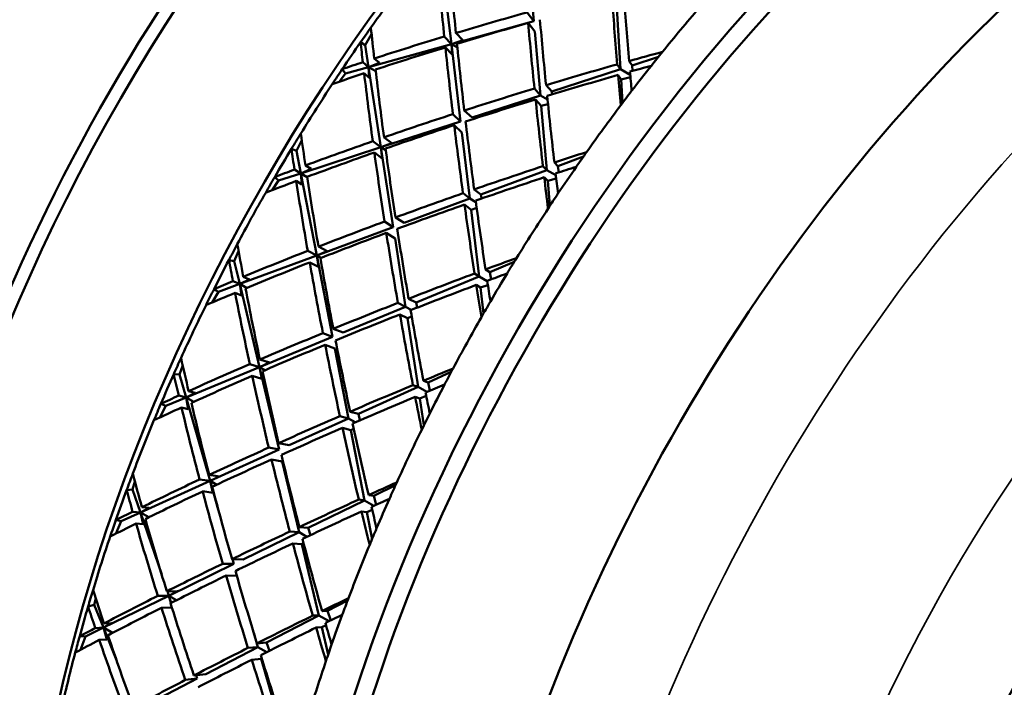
# Model space of a CAD drawing. Header units: inches. Extents: x 0.1 to 33.9, y 0.6 to 21.4.
# Tile 258 of 285: x 29.613 to 29.887, y 14.815 to 15.001. Entities that reach past the tile are written whole.
import ezdxf

# ---------------------------------------------------------------- set-up
doc = ezdxf.new("R2010")
doc.units = ezdxf.units.IN
doc.header["$MEASUREMENT"] = 0
doc.layers.add('Visible (ANSI)', color=7, linetype='Continuous', lineweight=50)
doc.layers.add('Visible Narrow (ANSI)', color=7, linetype='Continuous', lineweight=35)

msp = doc.modelspace()

# ---------------------------------------------------------------- linework, layer by layer
at = {"layer": 'Visible (ANSI)'}
for p, q in [((29.75582, 15.0004), (29.75401, 15.02111)), ((29.73285, 14.994), (29.73027, 15.01567)), ((29.77996, 14.98698), (29.77895, 15.00398)), ((29.73285, 14.994), (29.75582, 15.0004)), ((29.75398, 15.00283), (29.75582, 15.0004)), ((29.75424, 14.99987), (29.75607, 14.99745)), ((29.70879, 14.99373), (29.71061, 14.99678)), ((29.73087, 14.9961), (29.73285, 14.994)), ((29.73285, 14.994), (29.73602, 14.99505)), ((29.73602, 14.99505), (29.7341, 14.99708)), ((29.75763, 14.9797), (29.75607, 14.99745)), ((29.70755, 14.99451), (29.70879, 14.99373)), ((29.70975, 14.98757), (29.70879, 14.99373)), ((29.70975, 14.98757), (29.73285, 14.994)), ((29.7331, 14.99105), (29.73118, 14.99308)), ((29.73542, 14.97246), (29.73285, 14.994)), ((29.73285, 14.994), (29.7331, 14.99105)), ((29.73451, 14.99305), (29.73285, 14.994)), ((29.71279, 14.98873), (29.71136, 14.98998)), ((29.78317, 14.98803), (29.79052, 14.99042)), ((29.70244, 14.98703), (29.70338, 14.98579)), ((29.70338, 14.98579), (29.70975, 14.98757)), ((29.70818, 14.98893), (29.70975, 14.98757)), ((29.70975, 14.98757), (29.71279, 14.98873)), ((29.71321, 14.96522), (29.70975, 14.98757)), ((29.70975, 14.98757), (29.70997, 14.9846)), ((29.71177, 14.9864), (29.70975, 14.98757)), ((29.7608, 14.98074), (29.77996, 14.98698)), ((29.77996, 14.98698), (29.77906, 14.98834)), ((29.78267, 14.98542), (29.77996, 14.98698)), ((29.78235, 14.98927), (29.78317, 14.98803)), ((29.78317, 14.98803), (29.78333, 14.98651)), ((29.7016, 14.98351), (29.70338, 14.98579)), ((29.70997, 14.9846), (29.70854, 14.98584)), ((29.77931, 14.98537), (29.78013, 14.98414)), ((29.78013, 14.98414), (29.78273, 14.98476)), ((29.78052, 14.97759), (29.78013, 14.98414)), ((29.75763, 14.9797), (29.75599, 14.9816)), ((29.75922, 14.98258), (29.7608, 14.98074)), ((29.73859, 14.97349), (29.75763, 14.9797)), ((29.7563, 14.97858), (29.75789, 14.97674)), ((29.75963, 14.97854), (29.75763, 14.9797)), ((29.7608, 14.98074), (29.76089, 14.97997)), ((29.75789, 14.97674), (29.75976, 14.97726)), ((29.75945, 14.95887), (29.75789, 14.97674)), ((29.73326, 14.97445), (29.73542, 14.97246)), ((29.73644, 14.97548), (29.73859, 14.97349)), ((29.71321, 14.96522), (29.73542, 14.97246)), ((29.73363, 14.97137), (29.73579, 14.96939)), ((29.71626, 14.96636), (29.71407, 14.968)), ((29.73799, 14.95092), (29.73579, 14.96939)), ((29.68827, 14.96478), (29.68965, 14.96424)), ((29.68965, 14.96424), (29.69116, 14.96719)), ((29.69088, 14.95794), (29.71321, 14.96522)), ((29.71095, 14.96692), (29.71321, 14.96522)), ((29.71321, 14.96522), (29.71626, 14.96636)), ((29.71666, 14.94301), (29.71321, 14.96522)), ((29.71321, 14.96522), (29.71357, 14.96214)), ((29.71455, 14.96445), (29.71321, 14.96522)), ((29.69088, 14.95794), (29.68965, 14.96424)), ((29.71357, 14.96214), (29.71138, 14.96379)), ((29.76253, 14.96001), (29.76964, 14.96265)), ((29.69088, 14.95794), (29.69377, 14.95918)), ((29.69377, 14.95918), (29.69218, 14.96016)), ((29.75945, 14.95887), (29.75835, 14.95997)), ((29.76153, 14.96101), (29.76253, 14.96001)), ((29.76253, 14.96001), (29.76278, 14.95822)), ((29.68362, 14.95695), (29.68472, 14.95593)), ((29.68472, 14.95593), (29.69088, 14.95794)), ((29.68913, 14.95903), (29.69088, 14.95794)), ((29.69532, 14.9351), (29.69088, 14.95794)), ((29.69088, 14.95794), (29.69121, 14.95485)), ((29.69267, 14.9569), (29.69088, 14.95794)), ((29.74104, 14.95205), (29.75945, 14.95887)), ((29.75871, 14.95688), (29.75971, 14.95588)), ((29.76194, 14.95743), (29.75945, 14.95887)), ((29.75971, 14.95588), (29.76204, 14.95656)), ((29.68291, 14.95328), (29.68472, 14.95593)), ((29.69121, 14.95485), (29.68961, 14.95584)), ((29.76031, 14.94897), (29.75971, 14.95588)), ((29.7197, 14.94414), (29.73799, 14.95092)), ((29.73799, 14.95092), (29.73608, 14.95242)), ((29.73967, 14.94995), (29.73799, 14.95092)), ((29.73919, 14.9535), (29.74104, 14.95205)), ((29.74104, 14.95205), (29.74121, 14.95093)), ((29.73651, 14.94928), (29.73836, 14.94783)), ((29.73836, 14.94783), (29.73989, 14.94834)), ((29.71726, 14.94567), (29.7197, 14.94414)), ((29.74057, 14.92925), (29.73836, 14.94783)), ((29.69532, 14.9351), (29.71666, 14.94301)), ((29.71421, 14.94454), (29.71666, 14.94301)), ((29.71471, 14.94137), (29.71715, 14.93984)), ((29.69823, 14.93631), (29.6958, 14.93754)), ((29.7201, 14.9208), (29.71715, 14.93984)), ((29.67234, 14.93353), (29.67355, 14.9363)), ((29.67387, 14.92714), (29.69532, 14.9351)), ((29.69282, 14.93638), (29.69532, 14.9351)), ((29.69532, 14.9351), (29.69823, 14.93631)), ((29.69975, 14.91239), (29.69532, 14.9351)), ((29.69532, 14.9351), (29.69581, 14.93193)), ((29.69653, 14.9344), (29.69532, 14.9351)), ((29.67084, 14.93382), (29.67234, 14.93353)), ((29.67387, 14.92714), (29.67234, 14.93353)), ((29.69581, 14.93193), (29.69338, 14.93316)), ((29.74351, 14.93046), (29.75031, 14.93327)), ((29.67661, 14.92843), (29.67487, 14.92915)), ((29.72301, 14.922), (29.74057, 14.92925)), ((29.74057, 14.92925), (29.7393, 14.93006)), ((29.74284, 14.92794), (29.74057, 14.92925)), ((29.74235, 14.9312), (29.74351, 14.93046)), ((29.74351, 14.93046), (29.74389, 14.92841)), ((29.66795, 14.92495), (29.67387, 14.92714)), ((29.67195, 14.92794), (29.67387, 14.92714)), ((29.67387, 14.92714), (29.67661, 14.92843)), ((29.67939, 14.90399), (29.67387, 14.92714)), ((29.67387, 14.92714), (29.67432, 14.92396)), ((29.6758, 14.92603), (29.67387, 14.92714)), ((29.73978, 14.92688), (29.74095, 14.92614)), ((29.74095, 14.92614), (29.74301, 14.92684)), ((29.66618, 14.92197), (29.66795, 14.92495)), ((29.6667, 14.92574), (29.66795, 14.92495)), ((29.67432, 14.92396), (29.67258, 14.92468)), ((29.7418, 14.91893), (29.74095, 14.92614)), ((29.70265, 14.91359), (29.7201, 14.9208)), ((29.7201, 14.9208), (29.71794, 14.92187)), ((29.72165, 14.9199), (29.7201, 14.9208)), ((29.72092, 14.92304), (29.72301, 14.922)), ((29.72301, 14.922), (29.72329, 14.92054)), ((29.7185, 14.91866), (29.72059, 14.91762)), ((29.72059, 14.91762), (29.72178, 14.91806)), ((29.72357, 14.89845), (29.72059, 14.91762)), ((29.69704, 14.91345), (29.69975, 14.91239)), ((29.69995, 14.91465), (29.70265, 14.91359)), ((29.67939, 14.90399), (29.69975, 14.91239)), ((29.69768, 14.91021), (29.70038, 14.90915)), ((29.70417, 14.88969), (29.70038, 14.90915)), ((29.65708, 14.90196), (29.65799, 14.90449)), ((29.67666, 14.90483), (29.67939, 14.90399)), ((29.67939, 14.90399), (29.68214, 14.90524)), ((29.68214, 14.90524), (29.6795, 14.90606)), ((29.65548, 14.902), (29.65708, 14.90196)), ((29.65892, 14.89554), (29.65708, 14.90196)), ((29.65892, 14.89554), (29.67939, 14.90399)), ((29.68002, 14.90075), (29.67737, 14.90156)), ((29.68489, 14.88097), (29.67939, 14.90399)), ((29.67939, 14.90399), (29.68002, 14.90075)), ((29.68093, 14.90311), (29.67939, 14.90399)), ((29.72635, 14.89971), (29.73279, 14.90262)), ((29.72357, 14.89845), (29.72213, 14.89897)), ((29.72504, 14.90018), (29.72635, 14.89971)), ((29.72635, 14.89971), (29.72687, 14.89743)), ((29.65687, 14.89603), (29.65892, 14.89554)), ((29.65892, 14.89554), (29.6615, 14.89684)), ((29.6615, 14.89684), (29.65963, 14.89729)), ((29.70693, 14.89093), (29.72357, 14.89845)), ((29.72597, 14.89706), (29.72357, 14.89845)), ((29.6519, 14.89375), (29.65328, 14.89321)), ((29.65328, 14.89321), (29.65892, 14.89554)), ((29.66561, 14.87226), (29.65892, 14.89554)), ((29.65892, 14.89554), (29.65952, 14.89228)), ((29.66107, 14.8943), (29.65892, 14.89554)), ((29.72275, 14.89572), (29.72406, 14.89524)), ((29.72406, 14.89524), (29.72585, 14.89593)), ((29.72521, 14.88783), (29.72406, 14.89524)), ((29.6516, 14.88993), (29.65328, 14.89321)), ((29.65952, 14.89228), (29.65765, 14.89273)), ((29.70462, 14.89155), (29.70693, 14.89093)), ((29.70693, 14.89093), (29.70735, 14.88916)), ((29.68764, 14.88222), (29.70417, 14.88969)), ((29.70417, 14.88969), (29.70179, 14.89033)), ((29.70605, 14.8886), (29.70417, 14.88969)), ((29.70249, 14.88706), (29.7048, 14.88644)), ((29.7048, 14.88644), (29.70565, 14.88679)), ((29.70862, 14.86685), (29.7048, 14.88644)), ((29.68471, 14.88279), (29.68764, 14.88222)), ((29.66561, 14.87226), (29.68489, 14.88097)), ((29.68195, 14.88155), (29.68489, 14.88097)), ((29.68274, 14.87826), (29.68567, 14.87769)), ((29.69039, 14.85796), (29.68567, 14.87769)), ((29.64403, 14.8699), (29.64466, 14.87211)), ((29.64622, 14.8635), (29.66561, 14.87226)), ((29.66268, 14.87266), (29.66561, 14.87226)), ((29.66819, 14.87353), (29.66536, 14.87392)), ((29.66561, 14.87226), (29.66819, 14.87353)), ((29.66789, 14.86434), (29.66561, 14.87226)), ((29.66561, 14.87226), (29.66639, 14.86897)), ((29.66745, 14.8712), (29.66561, 14.87226)), ((29.64235, 14.86969), (29.64403, 14.8699)), ((29.64622, 14.8635), (29.64403, 14.8699)), ((29.66639, 14.86897), (29.66355, 14.86936)), ((29.71124, 14.86812), (29.71727, 14.87106)), ((29.69298, 14.85922), (29.70862, 14.86685)), ((29.70862, 14.86685), (29.70704, 14.86707)), ((29.71125, 14.86533), (29.70862, 14.86685)), ((29.7098, 14.86832), (29.71124, 14.86812)), ((29.71124, 14.86812), (29.71192, 14.86564)), ((29.64087, 14.86108), (29.64622, 14.8635)), ((29.64404, 14.86368), (29.64622, 14.8635)), ((29.64622, 14.8635), (29.64861, 14.86479)), ((29.65213, 14.84616), (29.64622, 14.8635)), ((29.64622, 14.8635), (29.64697, 14.8602)), ((29.64857, 14.86213), (29.64622, 14.8635)), ((29.64861, 14.86479), (29.64664, 14.86496)), ((29.70782, 14.86377), (29.70926, 14.86357)), ((29.70926, 14.86357), (29.71077, 14.86421)), ((29.71073, 14.85603), (29.70926, 14.86357)), ((29.63933, 14.85755), (29.64087, 14.86108)), ((29.63937, 14.86137), (29.64087, 14.86108)), ((29.64697, 14.8602), (29.64499, 14.86037)), ((29.67485, 14.85038), (29.69039, 14.85796)), ((29.69039, 14.85796), (29.68781, 14.85815)), ((29.69257, 14.85669), (29.69039, 14.85796)), ((29.69048, 14.85941), (29.69298, 14.85922)), ((29.69298, 14.85922), (29.69357, 14.85716)), ((29.69117, 14.85466), (29.69166, 14.85489)), ((29.68868, 14.85485), (29.69117, 14.85466)), ((29.69591, 14.8348), (29.69117, 14.85466)), ((29.67172, 14.85046), (29.67485, 14.85038)), ((29.67226, 14.84912), (29.67187, 14.85046)), ((29.65413, 14.84028), (29.67226, 14.84912)), ((29.66913, 14.8492), (29.67226, 14.84912)), ((29.67008, 14.8459), (29.67305, 14.84582)), ((29.65654, 14.84154), (29.65355, 14.84149)), ((29.65413, 14.84028), (29.65372, 14.8415)), ((29.65413, 14.84028), (29.65654, 14.84154)), ((29.63336, 14.83772), (29.63374, 14.83954)), ((29.6359, 14.83139), (29.65413, 14.84028)), ((29.65105, 14.84023), (29.65413, 14.84028)), ((29.65481, 14.8383), (29.65413, 14.84028)), ((29.65413, 14.84028), (29.65471, 14.83825)), ((29.65627, 14.83904), (29.65413, 14.84028)), ((29.69835, 14.83607), (29.70394, 14.83897)), ((29.63162, 14.83726), (29.63336, 14.83772)), ((29.6359, 14.83139), (29.63336, 14.83772)), ((29.65496, 14.83697), (29.65209, 14.83693)), ((29.69681, 14.83599), (29.69835, 14.83607)), ((29.69835, 14.83607), (29.69924, 14.83341)), ((29.68133, 14.82723), (29.69591, 14.8348)), ((29.69591, 14.8348), (29.69421, 14.83472)), ((29.69875, 14.83317), (29.69591, 14.8348)), ((29.63087, 14.82894), (29.6359, 14.83139)), ((29.63362, 14.83127), (29.6359, 14.83139)), ((29.6359, 14.83139), (29.63811, 14.83264)), ((29.63953, 14.82233), (29.6359, 14.83139)), ((29.6359, 14.83139), (29.63682, 14.82807)), ((29.63846, 14.82991), (29.6359, 14.83139)), ((29.63811, 14.83264), (29.63605, 14.83254)), ((29.69516, 14.8314), (29.69671, 14.83148)), ((29.69671, 14.83148), (29.69793, 14.83205)), ((29.69852, 14.82391), (29.69671, 14.83148)), ((29.62927, 14.82898), (29.63087, 14.82894)), ((29.62953, 14.8252), (29.63087, 14.82894)), ((29.63682, 14.82807), (29.63475, 14.82797)), ((29.67891, 14.82598), (29.67776, 14.82997)), ((29.66441, 14.81845), (29.67891, 14.82598)), ((29.67891, 14.82598), (29.67617, 14.82573)), ((29.67868, 14.82699), (29.68133, 14.82723)), ((29.6814, 14.82454), (29.67891, 14.82598)), ((29.68133, 14.82723), (29.68212, 14.8249)), ((29.67721, 14.82242), (29.67986, 14.82266)), ((29.67986, 14.82266), (29.68, 14.82273)), ((29.6856, 14.8027), (29.67986, 14.82266)), ((29.64509, 14.80842), (29.662, 14.8172)), ((29.65871, 14.81679), (29.662, 14.8172)), ((29.66113, 14.81804), (29.66441, 14.81845)), ((29.662, 14.8172), (29.66169, 14.81811))]:
    msp.add_line(p, q, dxfattribs=at)
for centre, major_axis, ratio, start_param, end_param in [((29.74172, 14.92059), (0.15937, 0.27605), 0.57735, 0, 3.141593), ((29.66659, 14.96397), (0.13672, 0.2368), 0.57735, 0.051808, 3.089784), ((29.79696, 14.8887), (0.15625, 0.27063), 0.57735, 0.00339, 3.138202), ((29.79696, 14.8887), (0.15937, 0.27605), 0.57735, 6.223959, 9.484004), ((29.91187, 14.82236), (0.15625, 0.27063), 0.57735, 0, 3.141593), ((29.91187, 14.82236), (-0.16031, -0.27767), 0.57735, 2.981926, 6.442852), ((29.84115, 14.86318), (-0.16031, -0.27767), 0.57735, 3.926991, 5.497787), ((29.95606, 14.79684), (0.15937, 0.27605), 0.57735, 0, 3.141593), ((29.87474, 14.84379), (0.09655, -0.42332), 0.269449, 4.237179, 4.283681), ((29.87828, 14.84175), (0.09655, -0.42332), 0.269449, 4.229515, 4.276051), ((29.84646, 14.86012), (0.16406, 0.28416), 0.57735, 1.362083, 1.411922), ((29.87474, 14.84379), (-0.06626, 0.41293), 0.184807, 1.137143, 1.183678), ((29.87828, 14.84175), (0.06626, -0.41293), 0.184807, 4.271105, 4.317607), ((29.90656, 14.82542), (-0.16406, -0.28416), 0.57735, 4.395345, 4.445184), ((29.87474, 14.84379), (-0.4454, -0.08669), 0.402549, 4.907918, 4.954453), ((29.87828, 14.84175), (0.0815, -0.41872), 0.227728, 4.278901, 4.325436), ((29.84646, 14.86012), (0.16406, 0.28416), 0.57735, 1.411922, 1.42729), ((29.87828, 14.84175), (0.11152, -0.42667), 0.309999, 4.25637, 4.277952), ((29.87828, 14.84175), (-0.4454, -0.08669), 0.402549, 4.915537, 4.962083), ((29.87474, 14.84379), (-0.0815, 0.41872), 0.227728, 1.144927, 1.191474), ((29.87474, 14.84379), (-0.4454, -0.08669), 0.402549, 4.962083, 5.008585), ((29.84646, 14.86012), (0.16406, 0.28416), 0.57735, 1.42729, 1.455046), ((29.87474, 14.84379), (0.11152, -0.42667), 0.309999, 4.271738, 4.285616), ((29.87828, 14.84175), (-0.4454, -0.08669), 0.402549, 4.969713, 5.016249), ((29.87474, 14.84379), (0.09655, -0.42332), 0.269449, 4.291311, 4.337846), ((29.87828, 14.84175), (0.09655, -0.42332), 0.269449, 4.283681, 4.330227), ((29.87474, 14.84379), (-0.43781, -0.09985), 0.364625, 4.819727, 4.841308), ((29.90656, 14.82542), (-0.16406, -0.28416), 0.57735, 4.445184, 4.460552), ((29.84646, 14.86012), (0.16406, 0.28416), 0.57735, 1.455046, 1.470413), ((29.87474, 14.84379), (-0.4454, -0.08669), 0.402549, 5.016249, 5.030127), ((29.87828, 14.84175), (0.11152, -0.42667), 0.309999, 4.285616, 4.332151), ((29.87474, 14.84379), (-0.43781, -0.09985), 0.364625, 4.848972, 4.895508), ((29.87828, 14.84175), (-0.43781, -0.09985), 0.364625, 4.835095, 4.848972), ((29.90656, 14.82542), (-0.16406, -0.28416), 0.57735, 4.460552, 4.488308), ((29.87828, 14.84175), (-0.4454, -0.08669), 0.402549, 5.023913, 5.045494), ((29.87474, 14.84379), (0.11152, -0.42667), 0.309999, 4.29328, 4.339781), ((29.87828, 14.84175), (-0.43781, -0.09985), 0.364625, 4.856637, 4.903138), ((29.87474, 14.84379), (-0.06626, 0.41293), 0.184807, 1.191342, 1.212924), ((29.87828, 14.84175), (0.06626, -0.41293), 0.184807, 4.325271, 4.339149), ((29.84646, 14.86012), (0.16406, 0.28416), 0.57735, 1.470413, 1.520253), ((29.87474, 14.84379), (-0.43781, -0.09985), 0.364625, 4.903138, 4.949684), ((30.0113, 14.76495), (0.11328, 0.19621), 0.57735, 6.077299, 9.363462), ((29.87828, 14.84175), (-0.43781, -0.09985), 0.364625, 4.910768, 4.957303), ((29.87474, 14.84379), (-0.0815, 0.41872), 0.227728, 1.199104, 1.245639), ((29.87828, 14.84175), (0.0815, -0.41872), 0.227728, 4.333066, 4.379568), ((29.90656, 14.82542), (-0.16406, -0.28416), 0.57735, 4.488308, 4.503675), ((29.90656, 14.82542), (-0.16406, -0.28416), 0.57735, 4.503675, 4.553515), ((29.87474, 14.84379), (-0.43781, -0.09985), 0.364625, 4.957303, 5.003838), ((29.87828, 14.84175), (-0.43781, -0.09985), 0.364625, 4.964922, 5.011469), ((29.87474, 14.84379), (0.09655, -0.42332), 0.269449, 4.345465, 4.392012), ((29.87828, 14.84175), (0.09655, -0.42332), 0.269449, 4.337846, 4.384381), ((29.84646, 14.86012), (0.16406, 0.28416), 0.57735, 1.520253, 1.535621), ((29.87828, 14.84175), (0.12651, -0.42867), 0.349422, 4.309695, 4.331276), ((29.84646, 14.86012), (0.16406, 0.28416), 0.57735, 1.535621, 1.563377), ((29.87474, 14.84379), (0.12651, -0.42867), 0.349422, 4.325063, 4.33894), ((29.87474, 14.84379), (-0.43781, -0.09985), 0.364625, 5.011469, 5.05797), ((29.87828, 14.84175), (0.11152, -0.42667), 0.309999, 4.339781, 4.386328), ((29.87828, 14.84175), (-0.43781, -0.09985), 0.364625, 5.019099, 5.065634), ((29.87474, 14.84379), (0.11152, -0.42667), 0.309999, 4.347412, 4.393947), ((29.87474, 14.84379), (-0.42903, -0.11214), 0.325632, 4.871957, 4.893539), ((29.90656, 14.82542), (-0.16406, -0.28416), 0.57735, 4.553515, 4.568883), ((29.87474, 14.84379), (-0.42903, -0.11214), 0.325632, 4.901203, 4.947738), ((29.87828, 14.84175), (-0.42903, -0.11214), 0.325632, 4.887325, 4.901203), ((29.90656, 14.82542), (-0.16406, -0.28416), 0.57735, 4.568883, 4.596638), ((29.84646, 14.86012), (0.16406, 0.28416), 0.57735, 1.563377, 1.578744), ((29.87474, 14.84379), (-0.43781, -0.09985), 0.364625, 5.065634, 5.079512), ((29.87828, 14.84175), (0.12651, -0.42867), 0.349422, 4.33894, 4.385476), ((29.87828, 14.84175), (-0.42903, -0.11214), 0.325632, 4.908867, 4.955368), ((29.87474, 14.84379), (-0.0815, 0.41872), 0.227728, 1.253303, 1.274885), ((29.87828, 14.84175), (0.0815, -0.41872), 0.227728, 4.387232, 4.40111), ((29.87828, 14.84175), (-0.43781, -0.09985), 0.364625, 5.073298, 5.09488), ((29.87474, 14.84379), (0.12651, -0.42867), 0.349422, 4.346605, 4.393106), ((29.84646, 14.86012), (0.16406, 0.28416), 0.57735, 1.578744, 1.628584), ((29.87474, 14.84379), (-0.42903, -0.11214), 0.325632, 4.955368, 5.001914), ((29.90656, 14.82542), (-0.16406, -0.28416), 0.57735, 4.596638, 4.612006), ((29.87828, 14.84175), (-0.42903, -0.11214), 0.325632, 4.962998, 5.009533), ((29.87474, 14.84379), (0.09655, -0.42332), 0.269449, 4.399642, 4.446177), ((29.87828, 14.84175), (0.09655, -0.42332), 0.269449, 4.392012, 4.438513), ((29.90656, 14.82542), (-0.16406, -0.28416), 0.57735, 4.612006, 4.661846), ((29.87474, 14.84379), (-0.42903, -0.11214), 0.325632, 5.009533, 5.056069), ((29.87828, 14.84175), (-0.42903, -0.11214), 0.325632, 5.017153, 5.063699), ((29.87474, 14.84379), (0.11152, -0.42667), 0.309999, 4.401566, 4.448112), ((29.87828, 14.84175), (0.11152, -0.42667), 0.309999, 4.393947, 4.440482), ((29.84646, 14.86012), (0.16406, 0.28416), 0.57735, 1.628584, 1.643951), ((29.87828, 14.84175), (0.14162, -0.42925), 0.387763, 4.360213, 4.381795), ((29.87474, 14.84379), (-0.42903, -0.11214), 0.325632, 5.063699, 5.1102), ((29.84646, 14.86012), (0.16406, 0.28416), 0.57735, 1.643951, 1.671707), ((29.87474, 14.84379), (0.14162, -0.42925), 0.387763, 4.375581, 4.389459), ((29.87828, 14.84175), (-0.42903, -0.11214), 0.325632, 5.071329, 5.117864), ((29.87474, 14.84379), (0.12651, -0.42867), 0.349422, 4.400736, 4.447271), ((29.87828, 14.84175), (0.12651, -0.42867), 0.349422, 4.393106, 4.439652), ((29.87474, 14.84379), (-0.4191, -0.12368), 0.285531, 4.926963, 4.948545), ((29.90656, 14.82542), (-0.16406, -0.28416), 0.57735, 4.661846, 4.677213), ((29.87474, 14.84379), (-0.4191, -0.12368), 0.285531, 4.956209, 5.002744), ((29.87828, 14.84175), (-0.4191, -0.12368), 0.285531, 4.942331, 4.956209), ((29.90656, 14.82542), (-0.16406, -0.28416), 0.57735, 4.677213, 4.704969), ((29.87474, 14.84379), (-0.42903, -0.11214), 0.325632, 5.117864, 5.131742), ((29.87828, 14.84175), (-0.4191, -0.12368), 0.285531, 4.963873, 5.010374), ((29.87474, 14.84379), (0.09655, -0.42332), 0.269449, 4.453841, 4.475423), ((29.87828, 14.84175), (0.09655, -0.42332), 0.269449, 4.446177, 4.460055), ((29.84646, 14.86012), (0.16406, 0.28416), 0.57735, 1.671707, 1.687075), ((29.87828, 14.84175), (-0.42903, -0.11214), 0.325632, 5.125528, 5.14711), ((29.87474, 14.84379), (0.14162, -0.42925), 0.387763, 4.397123, 4.443624), ((29.87828, 14.84175), (0.14162, -0.42925), 0.387763, 4.389459, 4.435994), ((29.84646, 14.86012), (0.16406, 0.28416), 0.57735, 1.687075, 1.736914), ((29.87474, 14.84379), (-0.4191, -0.12368), 0.285531, 5.010374, 5.056921), ((29.90656, 14.82542), (-0.16406, -0.28416), 0.57735, 4.704969, 4.720337), ((29.87828, 14.84175), (-0.4191, -0.12368), 0.285531, 5.018005, 5.06454), ((29.87474, 14.84379), (0.11152, -0.42667), 0.309999, 4.455742, 4.502278), ((29.87828, 14.84175), (0.11152, -0.42667), 0.309999, 4.448112, 4.494614), ((29.90656, 14.82542), (-0.16406, -0.28416), 0.57735, 4.720337, 4.770176), ((29.87474, 14.84379), (-0.4191, -0.12368), 0.285531, 5.06454, 5.111075), ((29.87828, 14.84175), (-0.4191, -0.12368), 0.285531, 5.072159, 5.118705), ((29.87474, 14.84379), (0.12651, -0.42867), 0.349422, 4.45489, 4.501437), ((29.87828, 14.84175), (0.12651, -0.42867), 0.349422, 4.447271, 4.493806), ((29.84646, 14.86012), (0.16406, 0.28416), 0.57735, 1.736914, 1.752282), ((29.87828, 14.84175), (-0.15698, 0.42831), 0.425052, 1.266204, 1.287785), ((29.87474, 14.84379), (-0.4191, -0.12368), 0.285531, 5.118705, 5.165206), ((29.84646, 14.86012), (0.16406, 0.28416), 0.57735, 1.752282, 1.780038), ((29.87474, 14.84379), (-0.15698, 0.42831), 0.425052, 1.281571, 1.295449), ((29.87828, 14.84175), (-0.4191, -0.12368), 0.285531, 5.126335, 5.172871), ((29.87474, 14.84379), (0.14162, -0.42925), 0.387763, 4.451255, 4.49779), ((29.87828, 14.84175), (0.14162, -0.42925), 0.387763, 4.443624, 4.490171), ((29.87474, 14.84379), (-0.40803, -0.13462), 0.244275, 4.984776, 5.006357), ((29.90656, 14.82542), (-0.16406, -0.28416), 0.57735, 4.770176, 4.785544), ((29.87474, 14.84379), (-0.40803, -0.13462), 0.244275, 5.014021, 5.060556), ((29.87828, 14.84175), (0.40803, 0.13462), 0.244275, 1.858551, 1.872429), ((29.90656, 14.82542), (-0.16406, -0.28416), 0.57735, 4.785544, 4.8133), ((29.87474, 14.84379), (-0.4191, -0.12368), 0.285531, 5.172871, 5.186748), ((29.87828, 14.84175), (0.11152, -0.42667), 0.309999, 4.502278, 4.516156), ((29.84646, 14.86012), (0.16406, 0.28416), 0.57735, 1.780038, 1.795406), ((29.87828, 14.84175), (-0.15698, 0.42831), 0.425052, 1.295449, 1.341984), ((29.87828, 14.84175), (0.40803, 0.13462), 0.244275, 1.880093, 1.926594), ((29.87474, 14.84379), (0.11152, -0.42667), 0.309999, 4.509942, 4.531523), ((29.87828, 14.84175), (-0.4191, -0.12368), 0.285531, 5.180535, 5.202116), ((29.87474, 14.84379), (-0.15698, 0.42831), 0.425052, 1.303113, 1.349615), ((29.90656, 14.82542), (-0.16406, -0.28416), 0.57735, 4.8133, 4.828668), ((29.84646, 14.86012), (0.16406, 0.28416), 0.57735, 1.795406, 1.845245), ((29.87474, 14.84379), (-0.40803, -0.13462), 0.244275, 5.068187, 5.114733), ((29.87828, 14.84175), (0.12651, -0.42867), 0.349422, 4.501437, 4.547938), ((29.87828, 14.84175), (0.40803, 0.13462), 0.244275, 1.934224, 1.980759), ((29.87474, 14.84379), (0.12651, -0.42867), 0.349422, 4.509067, 4.555602), ((29.90656, 14.82542), (-0.16406, -0.28416), 0.57735, 4.828668, 4.878507), ((29.87474, 14.84379), (-0.40803, -0.13462), 0.244275, 5.122352, 5.168887), ((29.87828, 14.84175), (0.40803, 0.13462), 0.244275, 1.988378, 2.034925), ((29.87474, 14.84379), (0.14162, -0.42925), 0.387763, 4.505409, 4.551955), ((29.87828, 14.84175), (0.14162, -0.42925), 0.387763, 4.49779, 4.544325), ((29.84646, 14.86012), (0.16406, 0.28416), 0.57735, 1.845245, 1.860613), ((29.87828, 14.84175), (-0.1727, 0.42573), 0.461299, 1.310614, 1.332195), ((29.87474, 14.84379), (-0.40803, -0.13462), 0.244275, 5.176517, 5.223019), ((29.87474, 14.84379), (0.39584, 0.14508), 0.201827, 1.903931, 1.925512), ((29.90656, 14.82542), (-0.16406, -0.28416), 0.57735, 4.878507, 4.893875), ((29.84646, 14.86012), (0.16406, 0.28416), 0.57735, 1.860613, 1.888369), ((29.87474, 14.84379), (-0.1727, 0.42573), 0.461299, 1.325981, 1.339859), ((29.87828, 14.84175), (0.40803, 0.13462), 0.244275, 2.042555, 2.08909), ((29.87474, 14.84379), (-0.15698, 0.42831), 0.425052, 1.357245, 1.40378), ((29.87828, 14.84175), (-0.15698, 0.42831), 0.425052, 1.349615, 1.396161), ((29.87474, 14.84379), (0.39584, 0.14508), 0.201827, 1.933176, 1.979712), ((29.87828, 14.84175), (-0.39584, -0.14508), 0.201827, 5.060891, 5.074769), ((29.90656, 14.82542), (-0.16406, -0.28416), 0.57735, 4.893875, 4.921631), ((29.87474, 14.84379), (-0.40803, -0.13462), 0.244275, 5.230683, 5.244561), ((29.87828, 14.84175), (-0.39584, -0.14508), 0.201827, 5.082433, 5.128935), ((29.87474, 14.84379), (0.12651, -0.42867), 0.349422, 4.563266, 4.584848), ((29.87828, 14.84175), (0.12651, -0.42867), 0.349422, 4.555602, 4.56948), ((29.84646, 14.86012), (0.16406, 0.28416), 0.57735, 1.888369, 1.903737), ((29.87828, 14.84175), (0.40803, 0.13462), 0.244275, 2.096754, 2.118336), ((29.87474, 14.84379), (-0.1727, 0.42573), 0.461299, 1.347523, 1.394025), ((29.87828, 14.84175), (-0.1727, 0.42573), 0.461299, 1.339859, 1.386395), ((29.87474, 14.84379), (0.39584, 0.14508), 0.201827, 1.987342, 2.033888), ((29.90656, 14.82542), (-0.16406, -0.28416), 0.57735, 4.921631, 4.936998), ((29.84646, 14.86012), (0.16406, 0.28416), 0.57735, 1.903737, 1.953576), ((29.87828, 14.84175), (0.14162, -0.42925), 0.387763, 4.551955, 4.598457), ((29.87828, 14.84175), (-0.39584, -0.14508), 0.201827, 5.136565, 5.1831), ((29.87474, 14.84379), (0.14162, -0.42925), 0.387763, 4.559586, 4.606121), ((29.90656, 14.82542), (-0.16406, -0.28416), 0.57735, 4.936998, 4.986838), ((29.87474, 14.84379), (0.39584, 0.14508), 0.201827, 2.041507, 2.088042), ((29.87828, 14.84175), (-0.15698, 0.42831), 0.425052, 1.40378, 1.450315), ((29.87828, 14.84175), (-0.39584, -0.14508), 0.201827, 5.190719, 5.237265), ((29.87474, 14.84379), (-0.15698, 0.42831), 0.425052, 1.411399, 1.457945), ((29.84646, 14.86012), (0.16406, 0.28416), 0.57735, 1.953576, 1.968944), ((29.87828, 14.84175), (-0.18895, 0.42135), 0.496475, 1.351495, 1.373077), ((29.87474, 14.84379), (0.39584, 0.14508), 0.201827, 2.095673, 2.142174), ((29.87474, 14.84379), (0.38254, 0.15518), 0.158179, 1.967851, 1.989433), ((29.90656, 14.82542), (-0.16406, -0.28416), 0.57735, 4.986838, 5.002206), ((29.84646, 14.86012), (0.16406, 0.28416), 0.57735, 1.968944, 1.9967), ((29.87474, 14.84379), (-0.18895, 0.42135), 0.496475, 1.366863, 1.380741), ((29.87828, 14.84175), (-0.39584, -0.14508), 0.201827, 5.244896, 5.291431), ((29.87474, 14.84379), (-0.1727, 0.42573), 0.461299, 1.401655, 1.44819), ((29.87828, 14.84175), (-0.1727, 0.42573), 0.461299, 1.394025, 1.440571), ((29.87474, 14.84379), (0.38254, 0.15518), 0.158179, 1.997097, 2.043632), ((29.87828, 14.84175), (-0.38254, -0.15518), 0.158179, 5.124812, 5.13869), ((29.90656, 14.82542), (-0.16406, -0.28416), 0.57735, 5.002206, 5.029962), ((29.87474, 14.84379), (0.39584, 0.14508), 0.201827, 2.149838, 2.163716), ((29.87828, 14.84175), (-0.38254, -0.15518), 0.158179, 5.146354, 5.192855), ((29.87474, 14.84379), (0.14162, -0.42925), 0.387763, 4.613785, 4.635366), ((29.87828, 14.84175), (0.14162, -0.42925), 0.387763, 4.606121, 4.619999), ((29.84646, 14.86012), (0.16406, 0.28416), 0.57735, 1.9967, 2.012067), ((29.87828, 14.84175), (-0.39584, -0.14508), 0.201827, 5.299095, 5.320676), ((29.87474, 14.84379), (-0.18895, 0.42135), 0.496475, 1.388405, 1.434906), ((29.87828, 14.84175), (-0.18895, 0.42135), 0.496475, 1.380741, 1.427276), ((29.87474, 14.84379), (0.38254, 0.15518), 0.158179, 2.051262, 2.097809), ((29.90656, 14.82542), (-0.16406, -0.28416), 0.57735, 5.029962, 5.045329), ((29.84646, 14.86012), (0.16406, 0.28416), 0.57735, 2.012067, 2.061907), ((29.87828, 14.84175), (-0.38254, -0.15518), 0.158179, 5.200485, 5.24702), ((29.87474, 14.84379), (-0.15698, 0.42831), 0.425052, 1.465576, 1.512111), ((29.87828, 14.84175), (-0.15698, 0.42831), 0.425052, 1.457945, 1.504447), ((29.90656, 14.82542), (-0.16406, -0.28416), 0.57735, 5.045329, 5.095169), ((29.87474, 14.84379), (0.38254, 0.15518), 0.158179, 2.105428, 2.151963)]:
    msp.add_ellipse(centre, major_axis=major_axis, ratio=ratio, start_param=start_param, end_param=end_param, dxfattribs=at)
at = {"layer": 'Visible Narrow (ANSI)'}
for centre, major_axis, start_param, end_param in [((29.47213, 15.07624), (-0.14081, -0.24389), 2.853951, 6.419881), ((29.98302, 14.78128), (0.15937, 0.27605), 0, 3.141593), ((30.0113, 14.76495), (-0.13937, -0.2414), 2.61235, 6.855661), ((30.01572, 14.7624), (-0.10602, -0.18363), 3.145091, 6.050453)]:
    msp.add_ellipse(centre, major_axis=major_axis, ratio=0.57735, start_param=start_param, end_param=end_param, dxfattribs=at)

doc.saveas('drawing.dxf')
